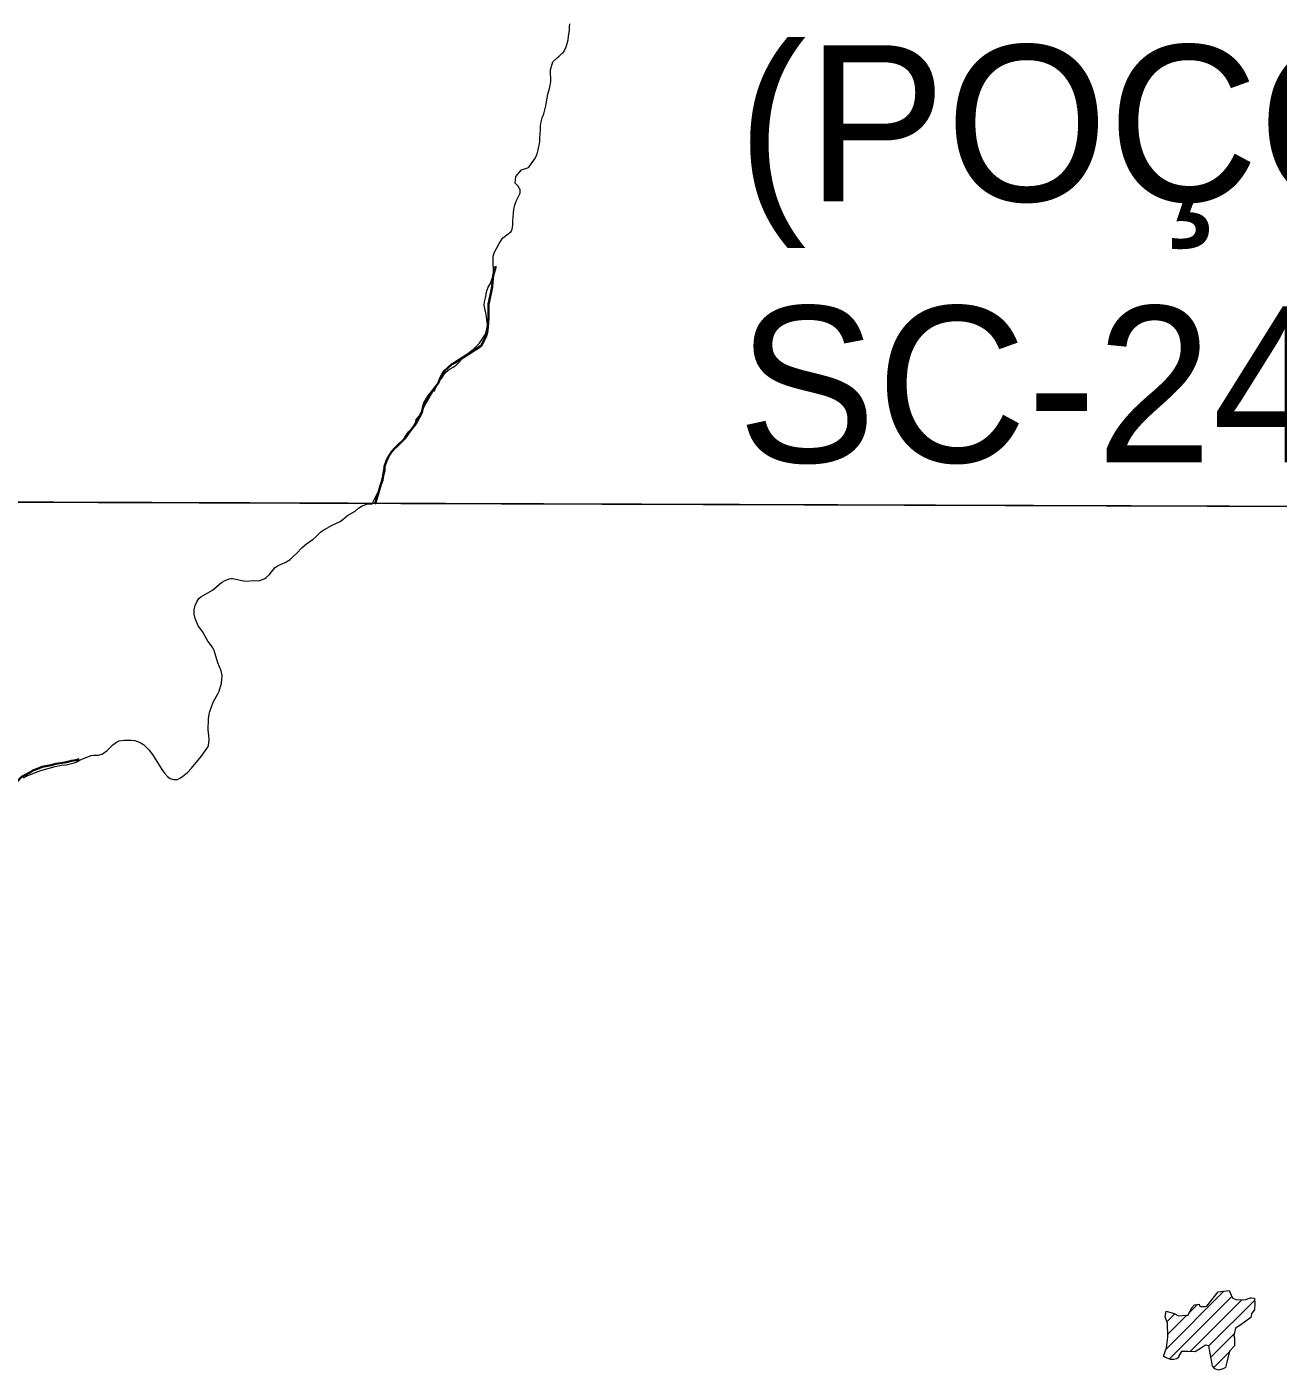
# Model space of a CAD drawing. Extents: x 553962 to 842807, y 8883888 to 9032388.
# Drawn here: x 587759 to 591771, y 8918237 to 8922544 of the extents above; entities that cross this region are included whole.
import ezdxf

# ---------------------------------------------------------------- set-up
doc = ezdxf.new("R2010")
doc.units = 0
doc.header["$LTSCALE"] = 200
doc.linetypes.add('LONG_DASH_SHORT_DASH', pattern=[9.9, 6, -1.2, 1.5, -1.2])
doc.layers.add('6', color=7, linetype='Continuous', lineweight=13)

msp = doc.modelspace()

# ---------------------------------------------------------------- linework, layer by layer
at = {"layer": '6'}
for p, q in [((591411.9, 8918304.7), (591597.7, 8918490.6)), ((591422.4, 8918272.8), (591622.2, 8918472.6)), ((591486.8, 8918422.1), (591512.9, 8918448.1)), ((591488.7, 8918296.7), (591654.9, 8918462.8)), ((591549.2, 8918314.7), (591696.1, 8918461.7)), ((591414.7, 8918392.4), (591440.2, 8918417.8)), ((591417.3, 8918352.5), (591478.5, 8918413.8)), ((591680.6, 8918403.7), (591683.7, 8918406.8)), ((591555.8, 8918278.9), (591630.3, 8918353.4)), ((591565.1, 8918245.7), (591614.9, 8918295.5))]:
    msp.add_line(p, q, dxfattribs=at)
for points in [[(585656.3, 8924738.8), (596655.5, 8924715.8), (596639.8, 8920989.8), (585645.8, 8921027.3)], [(591659, 8918462.6), (591668.5, 8918464), (591682.1, 8918469.4), (591686.2, 8918469.4), (591695.7, 8918468), (591697, 8918450.4), (591695.7, 8918431.4), (591686.2, 8918417.8), (591683.4, 8918405.6), (591667.2, 8918394.8), (591652.2, 8918382.5), (591634.6, 8918371.7), (591629.2, 8918348.6), (591631.9, 8918340.5), (591631.9, 8918314.7), (591615.6, 8918298.4), (591607.5, 8918267.2), (591602.1, 8918245.5), (591595.3, 8918241.4), (591591.2, 8918240.1), (591580.3, 8918237.3), (591568.1, 8918241.4), (591561.3, 8918250.9), (591553.2, 8918291.6), (591549.1, 8918314.7), (591538.3, 8918317.4), (591522, 8918306.6), (591505.7, 8918295.7), (591482.7, 8918297.1), (591461, 8918297.1), (591452.8, 8918283.5), (591451.5, 8918278.1), (591446, 8918274), (591436.6, 8918271.3), (591425.7, 8918271.3), (591408.1, 8918279.4), (591404, 8918282.1), (591413.5, 8918309.3), (591417.6, 8918343.2), (591416.2, 8918388), (591409.4, 8918408.3), (591412.1, 8918426), (591437.9, 8918419.2), (591451.5, 8918411), (591477.2, 8918413.8), (591482.7, 8918413.8), (591493.5, 8918435.5), (591503, 8918446.3), (591517.9, 8918449), (591519.3, 8918443.6), (591523.4, 8918440.9), (591527.4, 8918440.9), (591531.5, 8918440.9), (591538.3, 8918440.9), (591542.4, 8918442.2), (591579, 8918488.4), (591614.3, 8918492.5), (591618.3, 8918483), (591622.4, 8918472.1), (591626.5, 8918468), (591636, 8918464)]]:
    msp.add_lwpolyline(points, close=True, dxfattribs=at)
for points in [[(589460.2, 8922445.9), (589466.4, 8922450.1), (589476.2, 8922460.4), (589478.9, 8922461), (589479.3, 8922463.1), (589485.5, 8922471.9), (589489.5, 8922483.1), (589494.3, 8922502.3), (589496.3, 8922513.2), (589498.7, 8922533.1), (589498.8, 8922543.7), (589499.9, 8922553.6)], [(589006.9, 8921286.1), (589017.7, 8921298.2), (589025.9, 8921311.4), (589032.3, 8921323.1), (589038.7, 8921335.9), (589044.8, 8921346.8), (589061.1, 8921374.5), (589062.1, 8921375.7), (589065.5, 8921376.8), (589066.3, 8921377.4), (589067.9, 8921382.3), (589080.2, 8921406.4), (589088.1, 8921416.9), (589095.6, 8921428.2), (589103, 8921436.9), (589114.8, 8921446.2), (589127.9, 8921454.3), (589138.6, 8921462.4), (589156.6, 8921481.7), (589166.2, 8921490.8), (589178.1, 8921500.6), (589191.4, 8921510), (589200.1, 8921518.9), (589210.1, 8921529.4), (589229.5, 8921558.3), (589234.5, 8921575.8), (589235.7, 8921589), (589233, 8921614.5), (589230.5, 8921626.8), (589227.1, 8921641), (589225.9, 8921651.4), (589226.5, 8921662.7), (589229.7, 8921674.9), (589234.2, 8921697.9), (589238.6, 8921709.2), (589245.8, 8921721.4), (589253.2, 8921743.4), (589255.8, 8921757.4), (589255.8, 8921769.2), (589254.4, 8921783), (589254.5, 8921808.2), (589258.8, 8921821.3), (589264.6, 8921833.6), (589274, 8921849.4), (589285.7, 8921867.3), (589287, 8921868.7), (589298.2, 8921877), (589311.8, 8921888.1), (589315.3, 8921895.6), (589317.8, 8921908.2), (589317.8, 8921921), (589318.4, 8921933.5), (589321, 8921959.8), (589324.1, 8921972.4), (589328.4, 8921984.8), (589339.9, 8922008.6), (589340.7, 8922010.8), (589340.6, 8922020.6), (589340.4, 8922021.9), (589337.5, 8922025.1), (589335.1, 8922031.9), (589330.5, 8922037.5), (589325.3, 8922042.9), (589326.5, 8922064), (589345, 8922085.2), (589367.2, 8922093.1), (589369, 8922094.1), (589390.3, 8922123.7), (589395, 8922136.7), (589398.9, 8922149.8), (589403.8, 8922174.9), (589403.9, 8922188.4), (589406.4, 8922213.6), (589406.4, 8922226.6), (589408.3, 8922239.4), (589411.4, 8922251.8), (589416.5, 8922265), (589419.7, 8922277.8), (589423.4, 8922290.4), (589424.8, 8922303.8), (589429.7, 8922328.4), (589434.3, 8922342), (589437.6, 8922355.6), (589439.4, 8922368.3), (589439.3, 8922380.6), (589438, 8922393.7), (589438.1, 8922406.5), (589445.3, 8922432.1), (589460.2, 8922445.9)], [(588894.1, 8921078.3), (588899.6, 8921098.8), (588904.2, 8921126.1), (588914.3, 8921152.8), (588920.1, 8921165.7), (588925.5, 8921176.6), (588933.3, 8921185.3), (588950, 8921200.7), (588958.1, 8921209.6), (588965.2, 8921218.7), (588971.4, 8921228.1), (588977.2, 8921237.7), (588983.2, 8921246), (588992.1, 8921255.2), (589001.3, 8921265.6), (589006.1, 8921273.9), (589006.9, 8921286.1)], [(574684.9, 8921064.7), (596639.8, 8920989.8), (607636.3, 8920937.2), (626625.7, 8920820.5)], [(588866, 8921014.8), (588889.6, 8921061.5), (588894.1, 8921078.3)], [(588655.6, 8920885.9), (588677.4, 8920901.9), (588686.9, 8920909.9), (588701.1, 8920923.5), (588708.3, 8920929.1), (588735.8, 8920945.1), (588763.3, 8920958.1), (588772.3, 8920964.5), (588787.3, 8920977.1), (588811.4, 8920991.1), (588822.9, 8921000.3), (588834.6, 8921008.1), (588849.2, 8921013.6), (588866, 8921014.8)], [(588133.1, 8920242.8), (588149.7, 8920226.2), (588162.1, 8920210.6), (588192.2, 8920163.2), (588200.8, 8920151.2), (588210.3, 8920141), (588218.2, 8920134.2), (588229.5, 8920131.2), (588239.4, 8920130.6), (588242.6, 8920131.2), (588252.2, 8920136.2), (588263.6, 8920144.6), (588274.1, 8920153.8), (588286.8, 8920167.4), (588317.7, 8920204.6), (588338.9, 8920234.8), (588341.5, 8920240.4), (588344.1, 8920258), (588343.1, 8920273.4), (588340.8, 8920288.6), (588341.3, 8920325.6), (588343.4, 8920340), (588346, 8920349.4), (588356.8, 8920379.2), (588371.2, 8920405), (588375.2, 8920414.2), (588383.2, 8920440), (588384.8, 8920451.4), (588384.9, 8920464.6), (588382.6, 8920479), (588371.7, 8920504.6), (588359.6, 8920544.4), (588355, 8920553.2), (588348.1, 8920563.6), (588339.4, 8920574.6), (588322.3, 8920605), (588308.9, 8920623.2), (588298.6, 8920647.4), (588295.4, 8920660.6), (588295.9, 8920674.4), (588299.2, 8920688.8), (588303.9, 8920701), (588310.3, 8920711), (588316.9, 8920717), (588354.3, 8920738), (588383.7, 8920762), (588395.1, 8920768.6), (588407.3, 8920773.8), (588413, 8920775.2), (588418.4, 8920774.8), (588460.6, 8920766.8), (588487.3, 8920768.8), (588503.7, 8920768.2), (588522.2, 8920775.8), (588526.8, 8920778.8), (588537.4, 8920788.2), (588548.5, 8920803.2), (588555.8, 8920810.9), (588564.9, 8920816.8), (588587.7, 8920826.9), (588603.8, 8920836.1), (588610.7, 8920843.9), (588624, 8920855.9), (588641.9, 8920874.5), (588655.5, 8920886.1)], [(587748.4, 8920136.4), (587759.7, 8920142.4), (587778.2, 8920150.6), (587804, 8920160), (587849.8, 8920172.2), (587870.3, 8920176.6), (587885.6, 8920178.2), (587910.3, 8920183.8), (587917, 8920186.6), (587930.3, 8920193.8), (587965.5, 8920207.4), (587974.1, 8920208.8), (587989.3, 8920209.2), (587999.8, 8920211.8), (588005.2, 8920214.8), (588016.8, 8920224), (588035.3, 8920241.8), (588046.8, 8920250.6), (588055.4, 8920254.4), (588071.6, 8920256.6), (588094, 8920257.2), (588104.9, 8920255.8), (588121.9, 8920249.6), (588133.1, 8920242.8)]]:
    msp.add_lwpolyline(points, dxfattribs=at)
at = {"layer": '6', "linetype": 'LONG_DASH_SHORT_DASH', "lineweight": 35}
for points in [[(589262.4, 8921776.3), (589254.8, 8921747.1), (589251.8, 8921726), (589251.4, 8921710.4), (589247.4, 8921693.8), (589239.5, 8921655.1), (589239.6, 8921610.4), (589237.7, 8921580.3), (589235.3, 8921563.7), (589231.3, 8921549.6), (589215.3, 8921521.4), (589132.6, 8921468.3), (589120.5, 8921461.2), (589098, 8921441), (589090.5, 8921429.4), (589084, 8921417.3), (589078.5, 8921402.8), (589050.5, 8921365.4), (589040.5, 8921350.3), (589033.5, 8921337.8), (589029, 8921322.2), (589025.5, 8921307.1), (589017.5, 8921291.5), (589010.5, 8921279.4), (589002, 8921266.3), (588982.5, 8921240.6), (588974, 8921227.5), (588964.5, 8921217.4), (588950.5, 8921205.3), (588938.9, 8921193.2), (588929.9, 8921182.6), (588918.9, 8921166.4), (588912.4, 8921152.3), (588906, 8921134.7), (588905.5, 8921121.2), (588902, 8921105.6), (588899.1, 8921090), (588894.1, 8921076.4), (588881.2, 8921032.6), (588876.7, 8921019.1), (588873.6, 8921014.8)], [(587701.6, 8920064.6), (587703.2, 8920080.8), (587707.8, 8920095.9), (587711, 8920103.7), (587715.3, 8920111.1), (587726.9, 8920123.9), (587733.5, 8920129.9), (587738.1, 8920135.1), (587744.4, 8920140.8), (587750.3, 8920144.2), (587771.1, 8920154.8), (587778.3, 8920159.7), (587792.9, 8920165.5), (587808.5, 8920171.2), (587837.1, 8920177.3), (587851.6, 8920180.9), (587880.5, 8920185.8), (587895.1, 8920188.6), (587902.5, 8920190.3), (587916.5, 8920192.8), (587924.1, 8920195.4), (587926.9, 8920195.9)]]:
    msp.add_lwpolyline(points, dxfattribs=at)

# ---------------------------------------------------------------- texts
at = {"layer": '6'}
for s, p in [('(POÇO DA CRUZ)', (590036.9, 8921984.9)), ('SC-24-X-A-VI', (590036.9, 8921147.9))]:
    msp.add_text(s, height=500, dxfattribs=at).set_placement(p)

doc.saveas('drawing.dxf')
